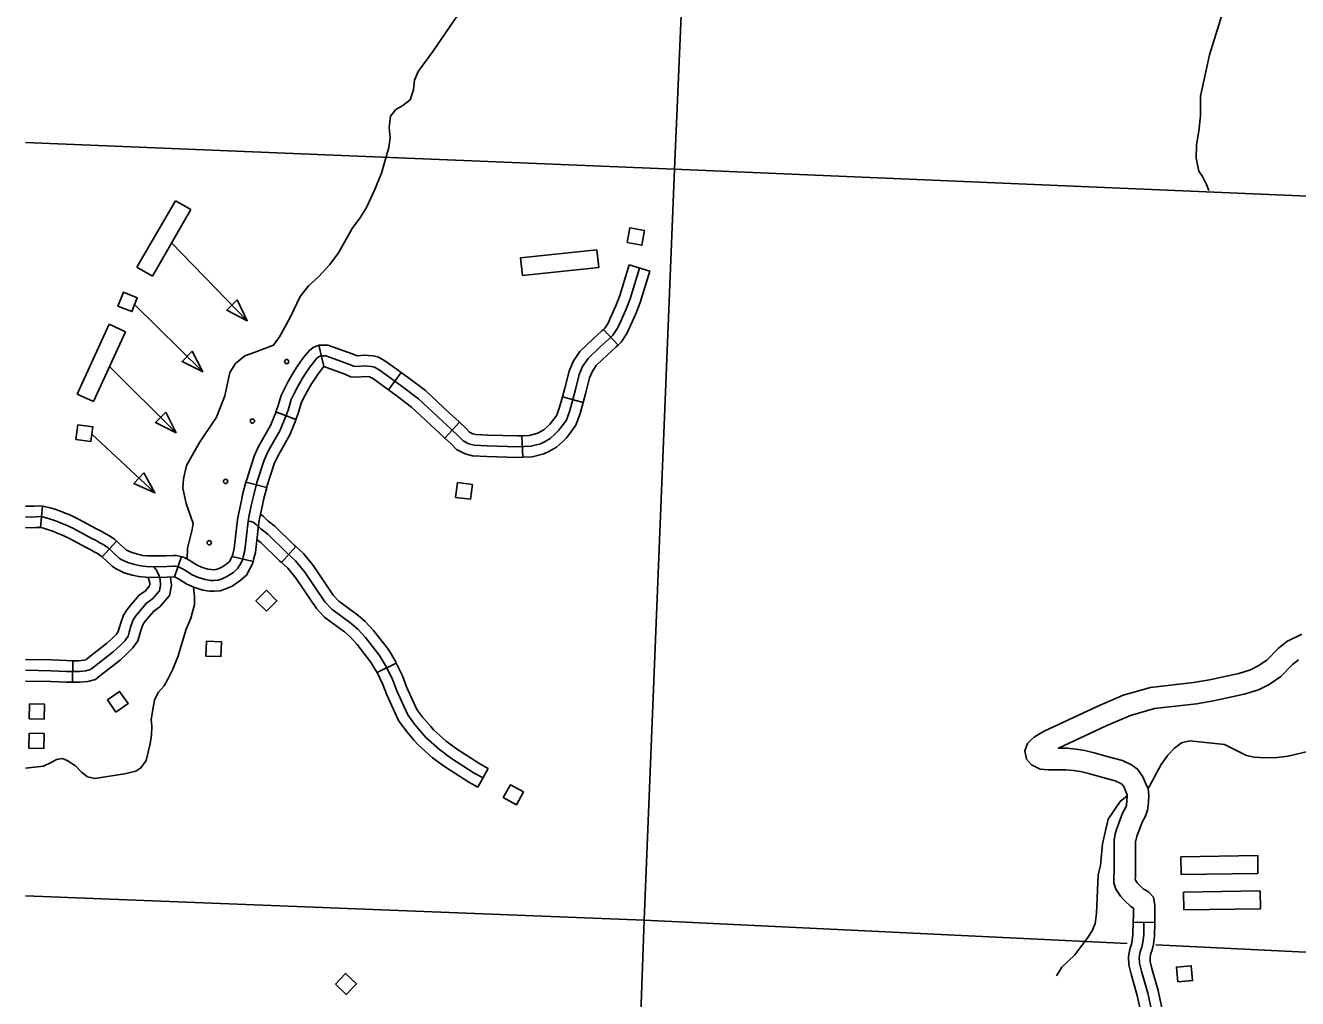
# Model space of a CAD drawing. Extents: x 653372 to 905732, y 627442 to 787275.
# Drawn here: x 818776 to 827677, y 662433 to 669239 of the extents above; entities that cross this region are included whole.
import ezdxf

# ---------------------------------------------------------------- set-up
doc = ezdxf.new("R2010")
doc.units = 0
for name, color, linetype in [('Level 32', 7, 'Continuous'), ('Level 35', 7, 'Continuous'), ('Level 45', 7, 'Continuous'), ('Level 46', 7, 'Continuous'), ('Level 5', 7, 'Continuous'), ('Level 56', 7, 'Continuous'), ('Level 57', 7, 'Continuous')]:
    doc.layers.add(name, color=color, linetype=linetype)

msp = doc.modelspace()

# ---------------------------------------------------------------- linework, layer by layer
at = {"layer": 'Level 32'}
for p, q in [((823000.4, 667564.1), (823143.8, 667520.2)), ((822820.3, 667113.3), (822922.3, 667003.3)), ((820828.9, 667004.3), (820864.6, 666854.1)), ((821404.1, 666811.9), (821316.4, 666690.3)), ((822532.6, 666641.5), (822677.3, 666601.8)), ((820528.5, 666535.9), (820668.9, 666483)), ((821812.1, 666464.4), (821710.9, 666353.6)), ((822249.2, 666369.6), (822255.4, 666219.7)), ((820318.8, 666045), (820463.9, 666007.1)), ((818895.6, 665876.8), (818881.2, 665727.5)), ((819413.7, 665632.5), (819311.6, 665522.6)), ((819867.8, 665524.7), (819818, 665382.8)), ((820223.3, 665526.1), (820368.6, 665489.2))]:
    msp.add_line(p, q, dxfattribs=at)
for points in [[(823072.1, 667542.2), (823006, 667326.3), (822977.2, 667250.7), (822941.3, 667170.4), (822919.1, 667121.6), (822886.9, 667072.7), (822859.5, 667047.4), (822798, 666991), (822712.5, 666910.5), (822674.3, 666853.5), (822651, 666797.6), (822621.8, 666683), (822584.5, 666547), (822560.8, 666478.7), (822531.4, 666440.1), (822504.6, 666405.2), (822480.6, 666380.1), (822447.3, 666350.4), (822408.4, 666327.4), (822378.6, 666313.4), (822311.7, 666297.1), (822218.5, 666293.2), (822007.7, 666299.6), (821916.4, 666302.7), (821879.4, 666313), (821837.6, 666335), (821806.9, 666367.5), (821754.6, 666415.3), (821694.5, 666470.7), (821525.6, 666627.9), (821411.1, 666714.4), (821309.5, 666787.7), (821250.9, 666830.2), (821217.4, 666848.7), (821195.2, 666855.1), (821145.5, 666858.3), (821100.5, 666853.8), (821070.6, 666856.4), (821039.4, 666870.6), (820877.6, 666929.1), (820844.4, 666929.3), (820827.3, 666921.8), (820815.6, 666912.7), (820790.6, 666882), (820763.8, 666846.3), (820740.4, 666812.9)], [(823000.4, 667564.1), (822935, 667350.7), (822907.8, 667279.4), (822872.9, 667201.3), (822853.2, 667158), (822829.2, 667121.6), (822820.3, 667113.3)], [(823143.8, 667520.2), (823077, 667301.9), (823046.5, 667222), (823009.7, 667139.6), (822984.9, 667085.2), (822944.5, 667023.9), (822922.3, 667003.3)], [(822820.3, 667113.3), (822808.7, 667102.5), (822747, 667046), (822654.9, 666959.3), (822607.9, 666889.1), (822579.7, 666821.4), (822549.3, 666702.2), (822532.6, 666641.5)], [(820877.7, 667004.1), (820828.9, 667004.3), (820788.6, 666986.7), (820762.9, 666966.6), (820731.6, 666928.3), (820703.1, 666890.3), (820678.2, 666854.9), (820649.3, 666810.3), (820615, 666750), (820585.4, 666693.2), (820565.5, 666650), (820542.6, 666573.3), (820528.5, 666535.9)], [(821404.1, 666811.9), (821353.4, 666848.5), (821291.2, 666893.6), (821246.4, 666918.3), (821208.2, 666929.5), (821144.1, 666933.5), (821100, 666929.2), (821090, 666930), (821067.8, 666940.1), (820890.9, 667004), (820877.6, 667004.1)], [(822922.3, 667003.3), (822910.3, 666992.2), (822849.1, 666936.1), (822770.1, 666861.7), (822740.7, 666817.8), (822722.3, 666773.8), (822694.3, 666663.8), (822677.3, 666601.8)], [(820740.4, 666812.9), (820713.4, 666771.3), (820680.9, 666714.1), (820652.7, 666660.1), (820635.8, 666623.4), (820613.7, 666549.3), (820597.4, 666506.2), (820558.8, 666409.6), (820473.8, 666260.9), (820447, 666199.4), (820395.8, 666043), (820368.6, 665938.7), (820360.8, 665899.9), (820341.6, 665815.3), (820334.5, 665773.1), (820310.9, 665566.4), (820299.6, 665521.9), (820293.9, 665499.6), (820280.7, 665474.2), (820262.3, 665442.4), (820230.7, 665413.4), (820186.1, 665384.8), (820151.6, 665369.2), (820123.9, 665360.1), (820094.8, 665357.6), (820069.9, 665358.4), (820034.3, 665363.6), (819980, 665381), (819941.5, 665398), (819884.4, 665434.6), (819847.6, 665452.3), (819824.5, 665457.2), (819811.2, 665457.6), (819764, 665455), (819674.8, 665453.7), (819622, 665454.5), (819581.5, 665459.1), (819542.1, 665468.3), (819493.3, 665482.5), (819446.6, 665503.9), (819431.1, 665513.9), (819353.5, 665586), (819324.2, 665606.4), (819292.3, 665624), (819269.5, 665637.2), (819234.7, 665654.2), (819112.9, 665720.2), (819052.3, 665748.6), (819025.2, 665758.6), (818993.6, 665772.2), (818952.1, 665786.5), (818920, 665795.8), (818895.3, 665801.5), (818869.5, 665804), (818845.5, 665803), (818817.7, 665801.3), (818775.8, 665802.2)], [(820864.6, 666854.1), (820849.7, 666835.8), (820824.5, 666802.2), (820802.5, 666770.9), (820777.5, 666732.4), (820746.8, 666678.2), (820720.1, 666627), (820706.2, 666596.9), (820684.8, 666525.3), (820668.9, 666483)], [(821316.4, 666690.3), (821265.5, 666726.9), (821210.7, 666766.8), (821188.5, 666779), (821182.2, 666780.8), (821146.8, 666783.1), (821101, 666778.5), (821051.3, 666782.8), (821011.1, 666801.2), (820864.6, 666854.1)], [(821812.1, 666464.4), (821805.3, 666470.6), (821745.5, 666525.7), (821573.9, 666685.4), (821455.7, 666774.8), (821404.1, 666811.9)], [(821710.9, 666353.7), (821703.9, 666360.1), (821643.6, 666415.7), (821477.4, 666570.4), (821366.6, 666654.1), (821316.4, 666690.3)], [(822532.6, 666641.5), (822512.8, 666569.2), (822493.9, 666514.6), (822471.9, 666485.6), (822447.6, 666454.1), (822428.5, 666434.1), (822402.9, 666411.2), (822373.3, 666393.8), (822353.5, 666384.4), (822301.2, 666371.7), (822249.2, 666369.6)], [(820528.5, 666535.9), (820527.5, 666533.3), (820491.1, 666442.3), (820406.6, 666294.6), (820376.8, 666226.1), (820323.8, 666064.2), (820318.8, 666045)], [(822677.3, 666601.8), (822656.2, 666524.7), (822627.8, 666442.8), (822591, 666394.5), (822561.6, 666356.2), (822532.8, 666326.1), (822491.8, 666289.5), (822443.5, 666261.1), (822403.7, 666242.3), (822322.2, 666222.5), (822255.4, 666219.7)], [(820668.9, 666483), (820667.3, 666479), (820626.5, 666376.9), (820540.9, 666227.3), (820517.2, 666172.7), (820467.8, 666021.9), (820463.9, 666007.1)], [(822249.2, 666369.6), (822218.1, 666368.3), (822010.1, 666374.5), (821927.9, 666377.4), (821907.2, 666383.1), (821883.6, 666395.5), (821859.5, 666421.1), (821812.1, 666464.4)], [(822255.4, 666219.7), (822218.9, 666218.2), (822005.3, 666224.6), (821905, 666228.1), (821851.5, 666242.9), (821791.7, 666274.5), (821754.3, 666314), (821710.9, 666353.6)], [(820318.8, 666045), (820295.5, 665955.6), (820287.4, 665915.6), (820268, 665829.8), (820260.2, 665783.6), (820236.9, 665580), (820226.9, 665540.3), (820223.3, 665526.1)], [(820463.9, 666007.1), (820441.7, 665921.8), (820434.1, 665884.2), (820415.2, 665800.8), (820408.8, 665762.6), (820384.8, 665552.9), (820372.3, 665503.4), (820368.6, 665489.2)], [(818895.6, 665876.8), (818871.6, 665879.1), (818841.7, 665877.9), (818816.2, 665876.4), (818775.8, 665877.2)], [(819413.7, 665632.5), (819400.7, 665644.5), (819363.9, 665670.2), (819329.2, 665689.4), (819304.7, 665703.4), (819269.1, 665720.9), (819146.7, 665787.2), (819081.2, 665817.9), (819053, 665828.3), (819020.7, 665842.2), (818974.7, 665858.1), (818938.8, 665868.4), (818907.4, 665875.7), (818895.6, 665876.8)], [(818881.2, 665727.5), (818867.5, 665728.8), (818849.3, 665728.1), (818819.2, 665726.3), (818775.8, 665727.1)], [(819311.6, 665522.6), (819306.3, 665527.5), (819284.6, 665542.7), (819255.5, 665558.7), (819234.2, 665570.9), (819200.3, 665587.5), (819079.1, 665653.2), (819023.4, 665679.3), (818997.4, 665688.9), (818966.5, 665702.2), (818929.4, 665715), (818901.1, 665723.2), (818883.2, 665727.3), (818881.2, 665727.5)], [(819885.9, 665517.1), (819871.9, 665523.9), (819833.4, 665532), (819810.3, 665532.6), (819761.4, 665530), (819674.9, 665528.7), (819626.8, 665529.5), (819594.2, 665533.1), (819561.1, 665540.9), (819519.5, 665553), (819482.7, 665569.8), (819477.4, 665573.3), (819413.7, 665632.5)], [(819818.9, 665382.9), (819766.6, 665380), (819674.8, 665378.7), (819617.2, 665379.6), (819568.7, 665385), (819523, 665395.7), (819467.1, 665412), (819410.4, 665437.9), (819384.8, 665454.5), (819311.6, 665522.6)], [(820368.7, 665489.2), (820364.5, 665472.7), (820346.4, 665438.1), (820321.5, 665394.9), (820276.6, 665353.8), (820222, 665318.7), (820178.9, 665299.3), (820139, 665286.1), (820096.8, 665282.5), (820063.3, 665283.6), (820017.3, 665290.3), (819953.4, 665310.8), (819905.9, 665331.7), (819847.8, 665369), (819818.9, 665382.9)], [(820223.4, 665526.5), (820214.9, 665510.3), (820203.1, 665489.9), (820184.8, 665473), (820150.3, 665450.9), (820124.3, 665439.2), (820108.8, 665434.1), (820092.7, 665432.7), (820076.5, 665433.2), (820051.3, 665436.9), (820006.6, 665451.3), (819977, 665464.3), (819921.1, 665500.2), (819885.9, 665517.1)]]:
    msp.add_lwpolyline(points, dxfattribs=at)
at = {"layer": 'Level 35'}
for points in [[(821924.3, 669494.6), (821626, 669057.1), (821524.3, 668918.3), (821497.5, 668855.6), (821490.6, 668788.6), (821467.8, 668719.9), (821417.3, 668680.5), (821368, 668652.1), (821330.5, 668604.6), (821321.4, 668525.6), (821327.5, 668455.4), (821317.6, 668386.5), (821266.3, 668205), (821218.8, 668086.5), (821161.3, 667965.1), (821116.4, 667891.6), (821062.5, 667818.3), (820965.5, 667649.4), (820904.5, 667568.1), (820826.5, 667482.1), (820755.7, 667418.9), (820697.8, 667343.6), (820628, 667197.4), (820552.3, 667061.3), (820510.6, 667003.8), (820377.1, 666952.5)], [(827149.3, 669317.1), (827060.8, 669034), (826998.1, 668743.5), (826997.3, 668606.3), (826985.9, 668500.3), (826969.7, 668405.4), (826968.5, 668311.3), (826986.3, 668221), (827012.7, 668183.5), (827041, 668127.1), (827055.4, 668083.8)], [(820377.1, 666952.5), (820310.9, 666929.4), (820245.3, 666874.2), (820205.5, 666811.7), (820170.4, 666648.9), (820111.5, 666498.6), (819994.4, 666322.9), (819903.4, 666161), (819881.2, 666068.2), (819876.4, 666004.1), (819899.9, 665894.7), (819949.1, 665756.8), (819943.5, 665713.9), (819909.9, 665583.2), (819907.8, 665508.7)], [(819951.1, 665311.6), (819959.4, 665246), (819958.7, 665190), (819932.5, 665094.2), (819900.5, 665016.6), (819841.1, 664824.1), (819807, 664736.5), (819773.1, 664666.9), (819745.5, 664621.2), (819706, 664576.7), (819679.3, 664522), (819654.6, 664386.1), (819660, 664339), (819657.2, 664276.9), (819647.4, 664214), (819619.9, 664099.2), (819584.3, 664046.7), (819548, 664023.1), (819469.9, 664006.2), (819260.7, 663972), (819209.9, 663983.7), (819167.4, 664017.3), (819127, 664060.9), (819068.1, 664099.1), (819035.3, 664112.5), (818993.3, 664105.9), (818960, 664086.7), (818901.3, 664058), (818775.8, 664044.7)], [(827922.7, 664202.1), (827612.1, 664129.2), (827531.1, 664118.3), (827452.2, 664116.4), (827373.3, 664122.5), (827318.6, 664134.2), (827165.8, 664211.4), (826922.4, 664235.8), (826865.3, 664222.5), (826814.9, 664185.2), (826770.3, 664136.7), (826722.5, 664070.3), (826641.6, 663919.2), (826630.3, 663902.1)], [(826485.6, 663850.9), (826436.7, 663812.2), (826351.1, 663687.8), (826311, 663516.2), (826298, 663363.2), (826281.2, 663299.3), (826269.7, 663027.2), (826259.8, 662959.2), (826239.1, 662906.4), (826209.6, 662859.8), (826119.1, 662738.8), (826027.1, 662652), (825990.4, 662593.4)]]:
    msp.add_lwpolyline(points, dxfattribs=at)
at = {"layer": 'Level 45'}
for p, q in [((820667.5, 665594.7), (820568.1, 665482.4)), ((819106.6, 664796.1), (819104.4, 664646.1)), ((821370.7, 664780.2), (821235.8, 664714.4)), ((822014.3, 664042.3), (821941.9, 663910.9)), ((826527.4, 662967.9), (826677.3, 662964.5))]:
    msp.add_line(p, q, dxfattribs=at)
for points in [[(820667.5, 665594.7), (820656.3, 665604.7), (820520.6, 665736.9), (820471.7, 665775.1), (820440.3, 665806.7), (820420, 665821.7)], [(821978.1, 663976.6), (821916.6, 664010.5), (821750.2, 664117.9), (821672.1, 664176.1), (821577.3, 664259.5), (821498.6, 664352.6), (821450.5, 664417.4), (821373.8, 664585.6), (821345.8, 664660.1), (821301, 664751.8), (821253.1, 664831.6), (821154.9, 664959.1), (821100.7, 665016.9), (821055.3, 665056.6), (820918.8, 665156.6), (820870.5, 665208.3), (820730.4, 665414.5), (820666.5, 665495.4), (820605.3, 665549.7), (820471.2, 665680.3), (820421.8, 665718.9), (820391.1, 665749.8), (820370, 665765.4), (820352.7, 665769.2), (820334.5, 665773.1)], [(820568.1, 665482.4), (820554.2, 665494.7), (820421.8, 665623.8), (820395.3, 665644.5)], [(820995.2, 665193.6), (820968.8, 665212.9), (820929.3, 665255.2), (820790.9, 665458.8), (820721.3, 665547.2), (820667.5, 665594.7)], [(820906.6, 665072.6), (820868.8, 665100.2), (820811.8, 665161.4), (820669.9, 665370.1), (820611.8, 665443.7), (820568.1, 665482.4)], [(819674.8, 665453.7), (819693.4, 665430), (819708.8, 665394.9), (819717.4, 665363.5), (819721.7, 665324.9), (819713.7, 665285.4), (819665.4, 665229.2), (819622, 665199), (819573.6, 665140.1), (819548, 665110.6), (819529.3, 665081), (819514.3, 665037.6), (819501.3, 664996.7), (819493.6, 664968.1), (819470.1, 664934.6), (819436.7, 664899.8), (819390.2, 664858.7), (819249.8, 664749), (819231.5, 664734.5), (819198.3, 664725.9), (819152.9, 664720.4), (819062.5, 664721.7), (818956.2, 664726.3), (818775.8, 664729.3)], [(819635.3, 665379.3), (819643.5, 665349.3), (819645.9, 665328.3), (819644.1, 665319.5), (819614.7, 665285.3), (819570.6, 665254.6), (819516.3, 665188.5), (819487.7, 665155.5), (819461.3, 665113.7), (819443.1, 665061.2), (819435.4, 665036.8)], [(819791, 665380.4), (819797.6, 665321.6), (819783.3, 665251.3), (819716.1, 665173.1), (819673.3, 665143.4), (819630.9, 665091.6), (819608.4, 665065.8), (819597.4, 665048.3), (819585.5, 665013.9), (819578.3, 664991.4)], [(821370.7, 664780.2), (821367, 664787.7), (821315.2, 664873.9), (821212.1, 665007.7), (821152.9, 665070.9), (821102.2, 665115.2), (820995.2, 665193.6)], [(819435.4, 665036.8), (819429.3, 665017.8), (819424.6, 665000.4), (819412, 664982.4), (819384.7, 664954), (819342.2, 664916.4), (819203.3, 664807.9), (819197.3, 664803.1), (819184.4, 664799.7), (819149, 664795.5), (819106.6, 664796.1)], [(821235.8, 664714.4), (821235.1, 664716), (821191.1, 664789.3), (821097.7, 664910.5), (821048.6, 664962.9), (821008.4, 664998), (820906.6, 665072.6)], [(819578.3, 664991.4), (819573.3, 664975.5), (819562.5, 664935.8), (819528.1, 664886.8), (819488.7, 664845.7), (819438.2, 664801), (819296.2, 664690.1), (819265.8, 664665.9), (819212.3, 664652), (819156.9, 664645.3), (819104.4, 664646.1)], [(819106.6, 664796.1), (819064.6, 664796.7), (818958.5, 664801.3), (818775.8, 664804.3)], [(821611.3, 664335.4), (821557.4, 664399.2), (821515.4, 664455.7), (821443.1, 664614.4), (821414.7, 664689.8), (821370.7, 664780.2)], [(821496.7, 664238.7), (821439.8, 664306), (821385.5, 664379), (821304.5, 664556.9), (821276.8, 664630.4), (821235.8, 664714.4)], [(819104.4, 664646.1), (819060.3, 664646.8), (818954, 664651.3), (818775.8, 664654.3)], [(822014.3, 664042.3), (821955.1, 664074.9), (821793, 664179.6), (821719.3, 664234.4), (821631, 664312.1), (821611.3, 664335.4)], [(821941.9, 663910.9), (821878.1, 663946.1), (821707.4, 664056.3), (821624.8, 664117.7), (821523.5, 664206.8), (821496.7, 664238.7)], [(826527.4, 662967.9), (826525.4, 662881.8), (826519.9, 662838.9), (826514.8, 662813.1), (826503.2, 662778.9), (826494.1, 662728), (826496.2, 662669.8), (826513.5, 662605.1), (826555.7, 662453.8), (826560.1, 662434)], [(826602.3, 662966.2), (826600.3, 662876.2), (826594, 662826.8), (826587.4, 662793.6), (826576, 662760.1), (826569.3, 662722.7), (826570.8, 662681), (826585.8, 662624.9), (826628.5, 662472), (826687.2, 662205.3)], [(826677.3, 662964.5), (826675.2, 662870.5), (826668.1, 662814.8), (826660, 662774.2), (826648.8, 662741.3), (826644.6, 662717.4), (826645.5, 662692.2), (826658.2, 662644.6), (826701.3, 662490.2), (826706.6, 662466.3)], [(826560.1, 662434), (826613.6, 662190.9), (826637.2, 662053.9), (826654.2, 662011.9), (826667.8, 661976.5), (826670.2, 661960.5), (826669.5, 661938.4)], [(826706.6, 662466.3), (826760.8, 662219.7), (826782.3, 662095.2), (826793.7, 662066.9), (826813.6, 662015), (826820.5, 661969.5), (826819.4, 661933.9)]]:
    msp.add_lwpolyline(points, dxfattribs=at)
at = {"layer": 'Level 46'}
for points in [[(827707.1, 664982.3), (827602.9, 664929.5), (827541.7, 664881.5), (827462.6, 664800.5), (827401.3, 664759.3), (827347.9, 664732.2), (827265.8, 664707.2), (827060.2, 664662), (826947.8, 664643.2), (826647.7, 664608.7), (826457.8, 664555.1), (826275.3, 664477), (825904.4, 664302.9), (825836.1, 664263.1), (825814.7, 664245.7), (825786.6, 664216.4), (825769.1, 664166.8), (825780.3, 664108.1), (825816.3, 664066.9), (825876, 664037.4), (825932.4, 664033.6), (826054.8, 664034.1), (826108.5, 664028.7), (826158.1, 664021), (826215, 664006.3), (826297.3, 663984.4), (826400.1, 663956.4), (826439.7, 663938.3), (826449.1, 663931.5), (826462.9, 663911.2), (826478.3, 663875.5), (826484.4, 663861.5), (826485.6, 663851.3), (826483.5, 663816.9), (826480, 663786.4), (826473.1, 663768), (826451.5, 663729.2), (826411.2, 663615.7), (826400.7, 663584.7), (826393.6, 663541.6), (826394.2, 663372.1), (826392.8, 663324.4), (826392.3, 663285.8), (826391.1, 663243.8), (826404.6, 663198.7), (826437, 663148.8), (826465.2, 663119.7), (826509.7, 663076.9), (826528.2, 663066.6), (826527.9, 663054.2), (826529.2, 663008.8), (826527.4, 662969.7)], [(827683.8, 664802.4), (827642.1, 664769.6), (827559.1, 664684.7), (827477.4, 664629.7), (827404.1, 664592.5), (827303.8, 664561.9), (827088.7, 664514.7), (826968.8, 664494.6), (826676.8, 664461.1), (826507.9, 664413.4), (826336.8, 664340.2), (826004, 664183.9), (826062, 664184.1), (826127.5, 664177.6), (826188.6, 664168.1), (826253.1, 664151.4), (826336.3, 664129.3), (826451.3, 664097.9), (826515.9, 664068.4), (826558.2, 664037.5), (826595, 663983.9), (826616, 663935), (826630.7, 663901.1), (826636.2, 663855.5), (826632.9, 663803.8), (826626.9, 663751.2), (826609.7, 663704.9), (826588.7, 663667.2), (826553, 663566.6), (826546.7, 663548.1), (826543.6, 663529.6), (826544.2, 663370.1), (826542.8, 663321.3), (826542.3, 663282.7), (826541.7, 663263.6), (826542.1, 663262.4), (826554.9, 663242.8), (826571.2, 663226), (826599.7, 663198.5), (826609.9, 663192.8), (826637.4, 663178.6), (826668.5, 663142.8), (826678.9, 663084.7), (826677.9, 663054.2), (826679.4, 663007.6), (826677.3, 662962.7)]]:
    msp.add_lwpolyline(points, dxfattribs=at)
at = {"layer": 'Level 5'}
for points in [[(823555.5, 673715), (823316.3, 668234.7)], [(818775.8, 668421.1), (823316.3, 668234.7)], [(823316.3, 668234.7), (823104.5, 662981.8)], [(823316.3, 668234.7), (827968.6, 668037)], [(823104.5, 662981.8), (818775.8, 663151.3)], [(823104.5, 662981.8), (822987.2, 659653)], [(826483.8, 662818.6), (823104.5, 662981.8)], [(828449.6, 662723.6), (826684.4, 662808.9)]]:
    msp.add_lwpolyline(points, dxfattribs=at)
at = {"layer": 'Level 56'}
for points in [[(822986.3, 667722.1), (823005.9, 667824.3), (823108.4, 667804.6), (823088.8, 667702.4)], [(819423.3, 667276.6), (819461.4, 667373.5), (819558.6, 667335.3), (819520.5, 667238.4)], [(819943.2, 666960.8), (819871.6, 666888.1), (820016.4, 666817.1)], [(819129.4, 666342.4), (819142.6, 666445.6), (819246.2, 666432.3), (819232.9, 666329)], [(819603.9, 666111.4), (819534.4, 666036.8), (819681.2, 665969.9)], [(821786.1, 665938.3), (821799.4, 666041.5), (821902.9, 666028.2), (821889.7, 665925)], [(820461.4, 665141.6), (820388.3, 665215.6), (820462.5, 665289), (820535.7, 665214.9)], [(820039, 664827.9), (820042.2, 664931.9), (820146.5, 664928.8), (820143.4, 664824.7)], [(819408, 664436.7), (819348.9, 664522.4), (819434.9, 664581.6), (819493.9, 664495.9)], [(818802.1, 664390.5), (818805.2, 664494.5), (818909.6, 664491.4), (818906.5, 664387.4)], [(818799.1, 664185.3), (818802.3, 664289.3), (818906.6, 664286.2), (818903.5, 664182.1)], [(822119.6, 663838.5), (822170.3, 663929.3), (822261.5, 663878.4), (822210.7, 663787.6)], [(820944.6, 662533.5), (821016.4, 662608.9), (821092, 662536.9), (821020.2, 662461.5)], [(826838.9, 662550.1), (826829.5, 662653.7), (826933.4, 662663.2), (826942.9, 662559.6)]]:
    msp.add_lwpolyline(points, close=True, dxfattribs=at)
for points in [[(819539.5, 667286.8), (820016.4, 666817.1)], [(819239.5, 666380.7), (819681.2, 665969.9)]]:
    msp.add_lwpolyline(points, dxfattribs=at)
for centre in [(820364.3, 666472.6), (820062.1, 665621.1)]:
    msp.add_circle(centre, 15, dxfattribs=at)
at = {"layer": 'Level 57'}
for p, q in [((819824.9, 668013.4), (819556.1, 667548)), ((819664.3, 667485.4), (819933.1, 667950.9)), ((819933.1, 667950.9), (819824.9, 668013.4)), ((822774.9, 667669.8), (822240.2, 667615)), ((822240.2, 667615), (822253, 667490.6)), ((822787.7, 667545.4), (822774.9, 667669.8)), ((819556.1, 667548), (819664.3, 667485.4)), ((822253, 667490.6), (822787.7, 667545.4)), ((819362.6, 667149.2), (819137.6, 666661.1)), ((819476.1, 667096.9), (819362.6, 667149.2)), ((819251.1, 666608.7), (819476.1, 667096.9)), ((819137.6, 666661.1), (819251.1, 666608.7)), ((827397.9, 663433.6), (826860.5, 663425.1)), ((826860.5, 663425.1), (826862.4, 663300.1)), ((827399.9, 663308.6), (827397.9, 663433.6)), ((826862.4, 663300.1), (827399.9, 663308.6)), ((827416.3, 663186.3), (826878.9, 663177.8)), ((826878.9, 663177.8), (826880.8, 663052.9)), ((827418.3, 663061.4), (827416.3, 663186.3)), ((826880.8, 663052.9), (827418.3, 663061.4))]:
    msp.add_line(p, q, dxfattribs=at)
for points in [[(819798.7, 667718.2), (820328.2, 667174)], [(819363.6, 666852.8), (819830.1, 666390.8)]]:
    msp.add_lwpolyline(points, dxfattribs=at)
for points in [[(820258, 667319.2), (820184.9, 667248.1), (820328.2, 667174)], [(819757.3, 666534.7), (819685.5, 666462.3), (819830.1, 666390.8)]]:
    msp.add_lwpolyline(points, close=True, dxfattribs=at)
for centre in [(820603.6, 666888.2), (820176.1, 666050.5)]:
    msp.add_circle(centre, 15, dxfattribs=at)

doc.saveas('drawing.dxf')
